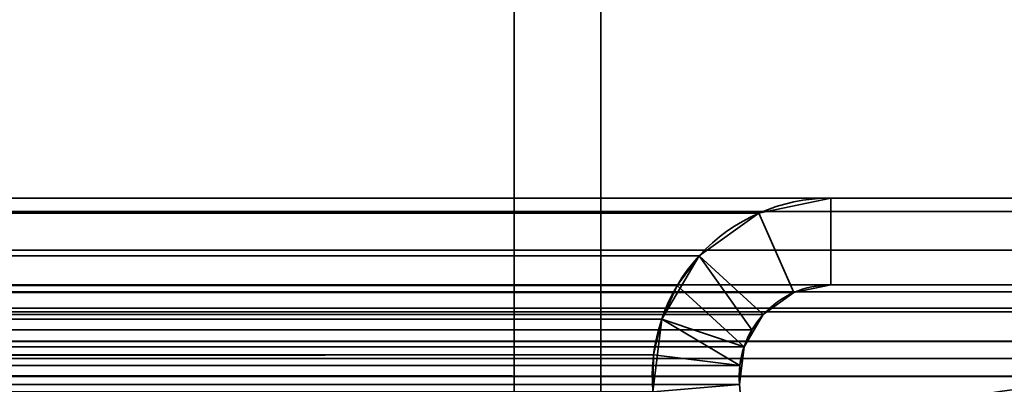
# Model space of a CAD drawing. Header units: millimetres. Extents: x -603 to 3703, y -115 to 193.
# Tile 360 of 656: x 1951.47 to 1968.46, y 14.28 to 20.58. Entities that reach past the tile are written whole.
import ezdxf

# ---------------------------------------------------------------- set-up
doc = ezdxf.new("R2010")
doc.units = ezdxf.units.MM
doc.layers.add('152', color=7, linetype='Continuous', true_color=0xffffff)

# ---------------------------------------------------------------- blocks, each defined once
blk = doc.blocks.new('UG_SURFACE_002')
at = {"layer": '152', "color": 252, "linetype": 'Continuous', "lineweight": 35}
for points in [[(2165, -18, 2212.25), (2165, 174.4, 2212.25), (835, 174.4, 2212.25), (835, -18, 2212.25)], [(985, -18, 2062.25), (985, 174.4, 2062.25), (2015, 174.4, 2062.25), (2015, -18, 2062.25)]]:
    blk.add_3dface(points, dxfattribs=at)
blk = doc.blocks.new('UG_SURFACE_101')
at = {"layer": '152', "color": 252, "linetype": 'Continuous', "lineweight": 35}
for points in [[(1038.5, 7.25, 2006.75), (1961.5, 7.25, 2006.75), (1961.5, 46.92, 2006.75), (1038.5, 46.92, 2006.75)], [(1040, 7.25, 2005.25), (1040, 46.92, 2005.25), (1960, 46.92, 2005.25), (1960, 7.25, 2005.25)], [(1961.5, 46.92, 2006.75), (1961.5, 7.25, 2006.75), (1960, 7.25, 2005.25), (1960, 46.92, 2005.25)], [(1973.42, 17.5, 2018.67), (1026.58, 17.5, 2018.67), (1025.401, 17.266, 2019.849), (1974.599, 17.266, 2019.849)], [(1026.58, 17.5, 2018.67), (1973.42, 17.5, 2018.67), (1965.467, 17.5, 2010.717), (1034.533, 17.5, 2010.717)], [(1964.227, 17.239, 2009.477), (1035.773, 17.239, 2009.477), (1034.533, 17.5, 2010.717), (1965.467, 17.5, 2010.717)], [(1965.467, 16, 2010.717), (1964.831, 15.866, 2010.081), (1964.227, 17.239, 2009.477), (1965.467, 17.5, 2010.717)], [(1973.42, 16, 2018.67), (1965.467, 16, 2010.717), (1965.467, 17.5, 2010.717), (1973.42, 17.5, 2018.67)], [(1974.599, 17.266, 2019.849), (1025.401, 17.266, 2019.849), (1024.402, 16.598, 2020.848), (1975.598, 16.598, 2020.848)], [(1963.197, 16.501, 2008.446), (1036.803, 16.501, 2008.446), (1035.773, 17.239, 2009.477), (1964.227, 17.239, 2009.477)], [(1963.197, 16.501, 2008.446), (1964.227, 17.239, 2009.477), (1964.831, 15.866, 2010.081), (1964.302, 15.487, 2009.552)], [(1975.598, 16.598, 2020.848), (1024.402, 16.598, 2020.848), (1023.734, 15.599, 2021.516), (1976.266, 15.599, 2021.516)], [(1037.183, 15.989, 2008.067), (1036.803, 16.501, 2008.446), (1963.197, 16.501, 2008.446)], [(1037.183, 15.989, 2008.067), (1963.197, 16.501, 2008.446), (1962.817, 15.989, 2008.067)], [(1964.108, 15.225, 2009.358), (1963.971, 14.928, 2009.221), (1962.817, 15.989, 2008.067), (1963.197, 16.501, 2008.446)], [(1963.197, 16.501, 2008.446), (1964.302, 15.487, 2009.552), (1964.108, 15.225, 2009.358)], [(1974.025, 15.88, 2019.275), (1025.975, 15.88, 2019.275), (1026.58, 16, 2018.67), (1973.42, 16, 2018.67)], [(1026.58, 16, 2018.67), (1034.533, 16, 2010.717), (1965.467, 16, 2010.717), (1973.42, 16, 2018.67)], [(1965.467, 16, 2010.717), (1034.533, 16, 2010.717), (1035.169, 15.866, 2010.081), (1964.831, 15.866, 2010.081)], [(1962.817, 15.989, 2008.067), (1037.449, 15.41, 2007.801), (1037.183, 15.989, 2008.067)], [(1962.817, 15.989, 2008.067), (1962.551, 15.41, 2007.801), (1037.449, 15.41, 2007.801)], [(1962.551, 15.41, 2007.801), (1962.817, 15.989, 2008.067), (1963.971, 14.928, 2009.221), (1963.899, 14.609, 2009.149)], [(1974.537, 15.537, 2019.787), (1025.463, 15.537, 2019.787), (1025.975, 15.88, 2019.275), (1974.025, 15.88, 2019.275)], [(1964.831, 15.866, 2010.081), (1035.169, 15.866, 2010.081), (1035.698, 15.487, 2009.552), (1964.302, 15.487, 2009.552)], [(1976.441, 15.021, 2021.691), (1976.266, 15.599, 2021.516), (1023.734, 15.599, 2021.516), (1023.559, 15.021, 2021.691)], [(1974.88, 15.025, 2020.13), (1025.12, 15.025, 2020.13), (1025.463, 15.537, 2019.787), (1974.537, 15.537, 2019.787)], [(1964.108, 15.225, 2009.358), (1035.698, 15.487, 2009.552), (1035.892, 15.225, 2009.358)], [(1964.108, 15.225, 2009.358), (1964.302, 15.487, 2009.552), (1035.698, 15.487, 2009.552)], [(1037.591, 14.789, 2007.659), (1037.449, 15.41, 2007.801), (1962.551, 15.41, 2007.801)], [(1037.591, 14.789, 2007.659), (1962.551, 15.41, 2007.801), (1962.409, 14.789, 2007.659)], [(1963.899, 14.609, 2009.149), (1962.409, 14.789, 2007.659), (1962.551, 15.41, 2007.801)], [(1035.892, 15.225, 2009.358), (1963.971, 14.928, 2009.221), (1964.108, 15.225, 2009.358)], [(1035.892, 15.225, 2009.358), (1036.029, 14.928, 2009.221), (1963.971, 14.928, 2009.221)], [(1023.559, 15.021, 2021.691), (1023.5, 14.42, 2021.75), (1976.5, 14.42, 2021.75)], [(1023.559, 15.021, 2021.691), (1976.5, 14.42, 2021.75), (1976.441, 15.021, 2021.691)], [(1025.03, 14.728, 2020.22), (1025.12, 15.025, 2020.13), (1974.88, 15.025, 2020.13), (1974.97, 14.728, 2020.22)], [(1963.899, 14.609, 2009.149), (1036.029, 14.928, 2009.221), (1036.101, 14.609, 2009.149)], [(1963.899, 14.609, 2009.149), (1963.971, 14.928, 2009.221), (1036.029, 14.928, 2009.221)], [(1962.409, 14.789, 2007.659), (1037.601, 14.152, 2007.649), (1037.591, 14.789, 2007.659)], [(1962.409, 14.789, 2007.659), (1962.399, 14.152, 2007.649), (1037.601, 14.152, 2007.649)], [(1962.399, 14.152, 2007.649), (1962.409, 14.789, 2007.659), (1963.899, 14.609, 2009.149), (1963.893, 14.282, 2009.143)], [(1975, 14.42, 2020.25), (1025, 14.42, 2020.25), (1025.03, 14.728, 2020.22)], [(1974.97, 14.728, 2020.22), (1975, 14.42, 2020.25), (1025.03, 14.728, 2020.22)], [(1036.101, 14.609, 2009.149), (1963.893, 14.282, 2009.143), (1963.899, 14.609, 2009.149)], [(1036.101, 14.609, 2009.149), (1036.107, 14.282, 2009.143), (1963.893, 14.282, 2009.143)], [(1023.5, -29.92, 2021.75), (1976.5, -29.92, 2021.75), (1976.5, 14.42, 2021.75), (1023.5, 14.42, 2021.75)], [(1025, -29.92, 2020.25), (1025, 14.42, 2020.25), (1975, 14.42, 2020.25), (1975, -29.92, 2020.25)]]:
    blk.add_3dface(points, dxfattribs=at)
blk = doc.blocks.new('UG_SURFACE_102')
at = {"layer": '152', "color": 252, "linetype": 'Continuous', "lineweight": 35}
for points in [[(1960, 7.25, 2005.25), (1960, 46.92, 2005.25), (1960, 46.92, -7.75), (1960, 7.25, -7.75)], [(1961.5, 46.92, -7.75), (1961.5, 7.25, -7.75), (1960, 7.25, -7.75), (1960, 46.92, -7.75)], [(1960, 46.92, 2005.25), (1960, 7.25, 2005.25), (1961.5, 7.25, 2006.75), (1961.5, 46.92, 2006.75)], [(1961.5, 7.25, 2006.75), (1961.5, 7.25, -7.75), (1961.5, 46.92, -7.75), (1961.5, 46.92, 2006.75)], [(1965.467, 17.5, 2010.717), (1965.467, 17.5, -7.75), (1964.227, 17.239, -7.75), (1964.227, 17.239, 2009.477)], [(1965.467, 16, -7.75), (1964.831, 15.866, -7.75), (1964.227, 17.239, -7.75), (1965.467, 17.5, -7.75)], [(1965.467, 17.5, 2010.717), (1964.227, 17.239, 2009.477), (1964.831, 15.866, 2010.081), (1965.467, 16, 2010.717)], [(1973.42, 17.5, 2018.67), (1973.42, 17.5, -7.75), (1965.467, 17.5, -7.75), (1965.467, 17.5, 2010.717)], [(1973.42, 16, -7.75), (1965.467, 16, -7.75), (1965.467, 17.5, -7.75), (1973.42, 17.5, -7.75)], [(1973.42, 17.5, 2018.67), (1965.467, 17.5, 2010.717), (1965.467, 16, 2010.717), (1973.42, 16, 2018.67)], [(1964.227, 17.239, 2009.477), (1964.227, 17.239, -7.75), (1963.197, 16.501, -7.75), (1963.197, 16.501, 2008.446)], [(1963.197, 16.501, -7.75), (1964.227, 17.239, -7.75), (1964.831, 15.866, -7.75), (1964.302, 15.487, -7.75)], [(1964.302, 15.487, 2009.552), (1964.831, 15.866, 2010.081), (1964.227, 17.239, 2009.477), (1963.197, 16.501, 2008.446)], [(1963.197, 16.501, -7.75), (1962.551, 15.41, -7.75), (1962.551, 15.41, 2007.801)], [(1962.551, 15.41, 2007.801), (1962.817, 15.989, 2008.067), (1963.197, 16.501, -7.75)], [(1962.551, 15.41, -7.75), (1963.197, 16.501, -7.75), (1964.302, 15.487, -7.75), (1963.971, 14.928, -7.75)], [(1962.817, 15.989, 2008.067), (1963.197, 16.501, 2008.446), (1963.197, 16.501, -7.75)], [(1963.197, 16.501, 2008.446), (1962.817, 15.989, 2008.067), (1963.971, 14.928, 2009.221), (1964.108, 15.225, 2009.358)], [(1964.108, 15.225, 2009.358), (1964.302, 15.487, 2009.552), (1963.197, 16.501, 2008.446)], [(1963.899, 14.609, 2009.149), (1963.971, 14.928, 2009.221), (1962.817, 15.989, 2008.067), (1962.551, 15.41, 2007.801)], [(1964.831, 15.866, 2010.081), (1964.831, 15.866, -7.75), (1965.467, 16, -7.75), (1965.467, 16, 2010.717)], [(1973.42, 16, 2018.67), (1965.467, 16, 2010.717), (1965.467, 16, -7.75), (1973.42, 16, -7.75)], [(1964.302, 15.487, 2009.552), (1964.302, 15.487, -7.75), (1964.831, 15.866, -7.75), (1964.831, 15.866, 2010.081)], [(1964.108, 15.225, 2009.358), (1963.971, 14.928, -7.75), (1964.302, 15.487, -7.75)], [(1964.302, 15.487, -7.75), (1964.302, 15.487, 2009.552), (1964.108, 15.225, 2009.358)], [(1962.551, 15.41, -7.75), (1962.399, 14.152, -7.75), (1962.399, 14.152, 2007.649)], [(1962.399, 14.152, 2007.649), (1962.409, 14.789, 2007.659), (1962.551, 15.41, -7.75)], [(1962.399, 14.152, -7.75), (1962.551, 15.41, -7.75), (1963.971, 14.928, -7.75), (1963.893, 14.282, -7.75)], [(1962.409, 14.789, 2007.659), (1962.551, 15.41, 2007.801), (1962.551, 15.41, -7.75)], [(1962.551, 15.41, 2007.801), (1962.409, 14.789, 2007.659), (1963.899, 14.609, 2009.149)], [(1964.108, 15.225, 2009.358), (1963.971, 14.928, 2009.221), (1963.971, 14.928, -7.75)], [(1963.893, 14.282, 2009.143), (1963.899, 14.609, 2009.149), (1962.409, 14.789, 2007.659), (1962.399, 14.152, 2007.649)], [(1963.899, 14.609, 2009.149), (1963.893, 14.282, -7.75), (1963.971, 14.928, -7.75)], [(1963.971, 14.928, -7.75), (1963.971, 14.928, 2009.221), (1963.899, 14.609, 2009.149)], [(1963.899, 14.609, 2009.149), (1963.893, 14.282, 2009.143), (1963.893, 14.282, -7.75)]]:
    blk.add_3dface(points, dxfattribs=at)

msp = doc.modelspace()

# ---------------------------------------------------------------- linework, layer by layer
at = {"layer": '152', "color": 252, "linetype": 'Continuous', "lineweight": 35, "true_color": 0x939598}
for p, q in [((1960, 7.25, -7.75), (1960, 46.92, -7.75)), ((1960, 7.25, 2005.25), (1960, 46.92, 2005.25)), ((1960, 7.25, 2005.25), (1960, 46.92, 2005.25)), ((1961.5, 7.25, 2006.75), (1961.5, 46.92, 2006.75)), ((1961.5, 7.25, 2006.75), (1961.5, 46.92, 2006.75)), ((1961.5, 7.25, -7.75), (1961.5, 46.92, -7.75)), ((1973.42, 17.5, 2018.67), (1026.58, 17.5, 2018.67)), ((1965.467, 17.5, 2010.717), (1034.533, 17.5, 2010.717)), ((1973.42, 17.5, -7.75), (1965.467, 17.5, -7.75)), ((1973.42, 17.5, 2018.67), (1965.467, 17.5, 2010.717)), ((1973.42, 17.5, 2018.67), (1965.467, 17.5, 2010.717)), ((1965.467, 17.5, -7.75), (1965.467, 17.5, 2010.717)), ((1973.42, 16, 2018.67), (1026.58, 16, 2018.67)), ((1965.467, 16, 2010.717), (1034.533, 16, 2010.717)), ((1973.42, 16, 2018.67), (1965.467, 16, 2010.717)), ((1973.42, 16, -7.75), (1965.467, 16, -7.75)), ((1965.467, 16, -7.75), (1965.467, 16, 2010.717)), ((1973.42, 16, 2018.67), (1965.467, 16, 2010.717)), ((1976.5, 14.42, 2021.75), (1023.5, 14.42, 2021.75)), ((1975, 14.42, 2020.25), (1025, 14.42, 2020.25)), ((1963.893, 14.282, 2009.143), (1036.107, 14.282, 2009.143)), ((1963.893, 14.282, 2009.143), (1964.491, 7.446, 2009.741)), ((1963.893, 14.282, -7.75), (1964.491, 7.446, -7.75)), ((1963.893, 14.282, -7.75), (1963.893, 14.282, 2009.143))]:
    msp.add_line(p, q, dxfattribs=at)
for radius in [3.08, 1.58]:
    msp.add_arc((1965.467, 14.42, -7.75), radius, 90, 185, dxfattribs=at)
at = {"layer": '152', "color": 252, "linetype": 'Continuous', "lineweight": 35, "true_color": 0x939598, "extrusion": (-0.707107, -6.12323e-17, 0.707107)}
for major_axis, start_param, end_param in [((3.08, 0, 3.08), 1.570796, 3.228859), ((-3.08, 0, -3.08), 4.712389, 6.370452), ((1.58, 0, 1.58), 1.570796, 3.228859), ((-1.58, 0, -1.58), 4.712389, 6.370452)]:
    msp.add_ellipse((1965.467, 14.42, 2010.717), major_axis=major_axis, ratio=0.707107, start_param=start_param, end_param=end_param, dxfattribs=at)
at = {"layer": '152', "color": 252, "linetype": 'Continuous', "lineweight": 35, "true_color": 0x939598}
for points in [[(1973.652, 13.155, -7.75), (1971.185, 14.565, -7.75), (1968.167, 14.607, -7.75), (1965.663, 13.267, -7.75)], [(1965.663, 13.267, 2010.913), (1968.167, 14.607, 2013.417), (1971.185, 14.565, 2016.435), (1973.652, 13.155, 2018.902)]]:
    msp.add_open_spline(points, degree=3, dxfattribs=at)

# ---------------------------------------------------------------- block references
for name in ['UG_SURFACE_002', 'UG_SURFACE_101', 'UG_SURFACE_102']:
    msp.add_blockref(name, (0, 0), dxfattribs=at)

doc.saveas('drawing.dxf')
